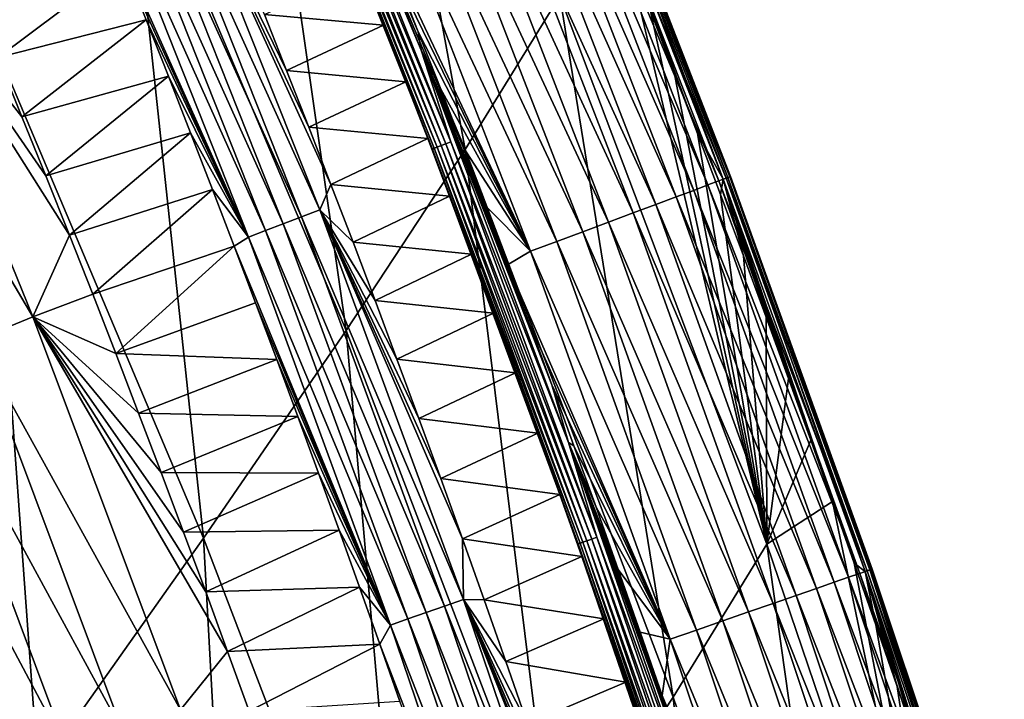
# Model space of a CAD drawing. Header units: millimetres. Extents: x -300 to 300, y -500 to 500.
# Tile 947 of 988: x 249 to 267, y 354 to 366. Entities that reach past the tile are written whole.
import ezdxf

# ---------------------------------------------------------------- set-up
doc = ezdxf.new("R2010")
doc.units = ezdxf.units.MM
doc.header["$LTSCALE"] = 81.481481
for name, color, linetype in [('19', 7, 'CONTINUOUS'), ('23', 7, 'CONTINUOUS'), ('26', 7, 'CONTINUOUS'), ('27', 7, 'CONTINUOUS'), ('29', 7, 'CONTINUOUS'), ('30', 7, 'CONTINUOUS'), ('32', 7, 'CONTINUOUS')]:
    doc.layers.add(name, color=color, linetype=linetype)

msp = doc.modelspace()

# ---------------------------------------------------------------- linework, layer by layer
at = {"layer": '19', "color": 7, "linetype": 'CONTINUOUS'}
for points in [[(257.308, 363.863, 15.264), (254.996, 376.413, 10.303), (253.224, 373.568, 15.341), (257.308, 363.863, 15.264)], [(259.062, 366.709, 10.254), (254.996, 376.413, 10.303), (257.308, 363.863, 15.264), (259.062, 366.709, 10.254)], [(255.101, 360.508, 20.017), (253.224, 373.568, 15.341), (251.011, 370.194, 20.118), (255.101, 360.508, 20.017)], [(257.308, 363.863, 15.264), (253.224, 373.568, 15.341), (255.101, 360.508, 20.017), (257.308, 363.863, 15.264)], [(252.456, 356.657, 24.52), (251.011, 370.194, 20.118), (248.369, 366.305, 24.643), (252.456, 356.657, 24.52)], [(255.101, 360.508, 20.017), (251.011, 370.194, 20.118), (252.456, 356.657, 24.52), (255.101, 360.508, 20.017)], [(259.062, 366.709, 10.254), (262.896, 356.548, 10.205), (260.299, 367.552, 6.706), (259.062, 366.709, 10.254)], [(260.299, 367.552, 6.706), (262.896, 356.548, 10.205), (260.742, 366.422, 6.7), (260.299, 367.552, 6.706)], [(261.163, 353.709, 15.188), (259.062, 366.709, 10.254), (257.308, 363.863, 15.264), (261.163, 353.709, 15.188)], [(262.896, 356.548, 10.205), (259.062, 366.709, 10.254), (261.163, 353.709, 15.188), (262.896, 356.548, 10.205)], [(260.742, 366.422, 6.7), (262.896, 356.548, 10.205), (261.18, 365.291, 6.693), (260.742, 366.422, 6.7)], [(249.388, 352.32, 28.779), (248.369, 366.305, 24.643), (245.315, 361.912, 28.921), (249.388, 352.32, 28.779)], [(252.456, 356.657, 24.52), (248.369, 366.305, 24.643), (249.388, 352.32, 28.779), (252.456, 356.657, 24.52)], [(261.18, 365.291, 6.693), (262.896, 356.548, 10.205), (261.613, 364.158, 6.686), (261.18, 365.291, 6.693)], [(261.613, 364.158, 6.686), (262.896, 356.548, 10.205), (262.042, 363.024, 6.679), (261.613, 364.158, 6.686)], [(258.966, 350.381, 19.916), (257.308, 363.863, 15.264), (255.101, 360.508, 20.017), (258.966, 350.381, 19.916)], [(261.163, 353.709, 15.188), (257.308, 363.863, 15.264), (258.966, 350.381, 19.916), (261.163, 353.709, 15.188)], [(262.042, 363.024, 6.679), (262.896, 356.548, 10.205), (262.466, 361.889, 6.672), (262.042, 363.024, 6.679)], [(249.388, 352.32, 28.779), (245.315, 361.912, 28.921), (245.911, 347.509, 32.802), (249.388, 352.32, 28.779)], [(262.466, 361.889, 6.672), (262.896, 356.548, 10.205), (262.886, 360.752, 6.666), (262.466, 361.889, 6.672)], [(262.886, 360.752, 6.666), (262.896, 356.548, 10.205), (263.301, 359.614, 6.659), (262.886, 360.752, 6.666)], [(256.319, 346.575, 24.398), (255.101, 360.508, 20.017), (252.456, 356.657, 24.52), (256.319, 346.575, 24.398)], [(258.966, 350.381, 19.916), (255.101, 360.508, 20.017), (256.319, 346.575, 24.398), (258.966, 350.381, 19.916)], [(263.301, 359.614, 6.659), (262.896, 356.548, 10.205), (263.712, 358.475, 6.652), (263.301, 359.614, 6.659)], [(263.712, 358.475, 6.652), (262.896, 356.548, 10.205), (264.118, 357.335, 6.645), (263.712, 358.475, 6.652)], [(262.896, 356.548, 10.205), (266.505, 345.923, 10.157), (264.118, 357.335, 6.645), (262.896, 356.548, 10.205)], [(264.118, 357.335, 6.645), (266.505, 345.923, 10.157), (264.52, 356.193, 6.638), (264.118, 357.335, 6.645)], [(253.24, 342.302, 28.639), (252.456, 356.657, 24.52), (249.388, 352.32, 28.779), (253.24, 342.302, 28.639)], [(256.319, 346.575, 24.398), (252.456, 356.657, 24.52), (253.24, 342.302, 28.639), (256.319, 346.575, 24.398)], [(264.794, 343.099, 15.113), (262.896, 356.548, 10.205), (261.163, 353.709, 15.188), (264.794, 343.099, 15.113)], [(266.505, 345.923, 10.157), (262.896, 356.548, 10.205), (264.794, 343.099, 15.113), (266.505, 345.923, 10.157)], [(264.52, 356.193, 6.638), (266.505, 345.923, 10.157), (264.918, 355.05, 6.631), (264.52, 356.193, 6.638)], [(264.918, 355.05, 6.631), (266.505, 345.923, 10.157), (265.312, 353.906, 6.624), (264.918, 355.05, 6.631)], [(265.312, 353.906, 6.624), (266.505, 345.923, 10.157), (265.701, 352.761, 6.617), (265.312, 353.906, 6.624)], [(262.608, 339.805, 19.818), (261.163, 353.709, 15.188), (258.966, 350.381, 19.916), (262.608, 339.805, 19.818)], [(264.794, 343.099, 15.113), (261.163, 353.709, 15.188), (262.608, 339.805, 19.818), (264.794, 343.099, 15.113)]]:
    msp.add_3dface(points, dxfattribs=at)
at = {"layer": '23', "color": 7, "linetype": 'CONTINUOUS'}
for points in [[(248.644, 365.564, 2.782), (248.192, 366.657, 2.783), (250.974, 367.31, 1.077), (248.644, 365.564, 2.782)], [(251.393, 366.264, 1.079), (248.644, 365.564, 2.782), (250.974, 367.31, 1.077), (251.393, 366.264, 1.079)], [(249.09, 364.469, 2.78), (248.644, 365.564, 2.782), (251.393, 366.264, 1.079), (249.09, 364.469, 2.78)], [(251.807, 365.218, 1.08), (249.09, 364.469, 2.78), (251.393, 366.264, 1.079), (251.807, 365.218, 1.08)], [(249.532, 363.373, 2.778), (249.09, 364.469, 2.78), (251.807, 365.218, 1.08), (249.532, 363.373, 2.778)], [(252.217, 364.171, 1.082), (249.532, 363.373, 2.778), (251.807, 365.218, 1.08), (252.217, 364.171, 1.082)], [(249.969, 362.276, 2.776), (249.532, 363.373, 2.778), (252.217, 364.171, 1.082), (249.969, 362.276, 2.776)], [(252.623, 363.122, 1.083), (249.969, 362.276, 2.776), (252.217, 364.171, 1.082), (252.623, 363.122, 1.083)], [(250.402, 361.177, 2.774), (249.969, 362.276, 2.776), (252.623, 363.122, 1.083), (250.402, 361.177, 2.774)], [(253.025, 362.072, 1.085), (250.402, 361.177, 2.774), (252.623, 363.122, 1.083), (253.025, 362.072, 1.085)], [(250.829, 360.077, 2.772), (250.402, 361.177, 2.774), (253.025, 362.072, 1.085), (250.829, 360.077, 2.772)], [(253.422, 361.021, 1.086), (250.829, 360.077, 2.772), (253.025, 362.072, 1.085), (253.422, 361.021, 1.086)], [(253.816, 359.969, 1.088), (250.829, 360.077, 2.772), (253.422, 361.021, 1.086), (253.816, 359.969, 1.088)], [(251.253, 358.976, 2.769), (250.829, 360.077, 2.772), (253.816, 359.969, 1.088), (251.253, 358.976, 2.769)], [(254.205, 358.915, 1.09), (251.253, 358.976, 2.769), (253.816, 359.969, 1.088), (254.205, 358.915, 1.09)], [(251.672, 357.873, 2.767), (251.253, 358.976, 2.769), (254.205, 358.915, 1.09), (251.672, 357.873, 2.767)], [(254.59, 357.861, 1.091), (251.672, 357.873, 2.767), (254.205, 358.915, 1.09), (254.59, 357.861, 1.091)], [(252.086, 356.77, 2.765), (251.672, 357.873, 2.767), (254.59, 357.861, 1.091), (252.086, 356.77, 2.765)], [(254.971, 356.805, 1.093), (252.086, 356.77, 2.765), (254.59, 357.861, 1.091), (254.971, 356.805, 1.093)], [(252.496, 355.665, 2.763), (252.086, 356.77, 2.765), (254.971, 356.805, 1.093), (252.496, 355.665, 2.763)], [(255.349, 355.748, 1.094), (252.496, 355.665, 2.763), (254.971, 356.805, 1.093), (255.349, 355.748, 1.094)], [(252.902, 354.559, 2.761), (252.496, 355.665, 2.763), (255.349, 355.748, 1.094), (252.902, 354.559, 2.761)], [(255.722, 354.691, 1.096), (252.902, 354.559, 2.761), (255.349, 355.748, 1.094), (255.722, 354.691, 1.096)], [(253.303, 353.452, 2.758), (252.902, 354.559, 2.761), (255.722, 354.691, 1.096), (253.303, 353.452, 2.758)], [(256.092, 353.632, 1.098), (253.303, 353.452, 2.758), (255.722, 354.691, 1.096), (256.092, 353.632, 1.098)]]:
    msp.add_3dface(points, dxfattribs=at)
at = {"layer": '26', "color": 7, "linetype": 'CONTINUOUS'}
for points in [[(246.366, 367.963, 3.555), (249.294, 360.762, 3.554), (245.319, 367.5, 4.423), (246.366, 367.963, 3.555)], [(248.644, 365.564, 2.782), (249.09, 364.469, 2.78), (246.366, 367.963, 3.555), (248.644, 365.564, 2.782)], [(249.09, 364.469, 2.78), (249.532, 363.373, 2.778), (246.366, 367.963, 3.555), (249.09, 364.469, 2.78)], [(249.532, 363.373, 2.778), (249.969, 362.276, 2.776), (246.366, 367.963, 3.555), (249.532, 363.373, 2.778)], [(246.366, 367.963, 3.555), (249.969, 362.276, 2.776), (249.294, 360.762, 3.554), (246.366, 367.963, 3.555)], [(245.319, 367.5, 4.423), (249.294, 360.762, 3.554), (248.233, 360.325, 4.433), (245.319, 367.5, 4.423)], [(249.969, 362.276, 2.776), (250.402, 361.177, 2.774), (249.294, 360.762, 3.554), (249.969, 362.276, 2.776)], [(250.402, 361.177, 2.774), (250.829, 360.077, 2.772), (249.294, 360.762, 3.554), (250.402, 361.177, 2.774)], [(249.294, 360.762, 3.554), (252.032, 353.477, 3.551), (248.233, 360.325, 4.433), (249.294, 360.762, 3.554)], [(250.829, 360.077, 2.772), (251.253, 358.976, 2.769), (249.294, 360.762, 3.554), (250.829, 360.077, 2.772)], [(251.253, 358.976, 2.769), (251.672, 357.873, 2.767), (249.294, 360.762, 3.554), (251.253, 358.976, 2.769)], [(251.672, 357.873, 2.767), (252.086, 356.77, 2.765), (249.294, 360.762, 3.554), (251.672, 357.873, 2.767)], [(252.086, 356.77, 2.765), (252.496, 355.665, 2.763), (249.294, 360.762, 3.554), (252.086, 356.77, 2.765)], [(252.496, 355.665, 2.763), (252.902, 354.559, 2.761), (249.294, 360.762, 3.554), (252.496, 355.665, 2.763)], [(249.294, 360.762, 3.554), (252.902, 354.559, 2.761), (252.032, 353.477, 3.551), (249.294, 360.762, 3.554)], [(248.233, 360.325, 4.433), (250.959, 353.066, 4.443), (247.232, 359.912, 5.396), (248.233, 360.325, 4.433)], [(248.233, 360.325, 4.433), (252.032, 353.477, 3.551), (250.959, 353.066, 4.443), (248.233, 360.325, 4.433)], [(247.232, 359.912, 5.396), (249.948, 352.678, 5.419), (246.298, 359.525, 6.435), (247.232, 359.912, 5.396)], [(247.232, 359.912, 5.396), (250.959, 353.066, 4.443), (249.948, 352.678, 5.419), (247.232, 359.912, 5.396)], [(246.298, 359.525, 6.435), (249.948, 352.678, 5.419), (249.006, 352.314, 6.471), (246.298, 359.525, 6.435)], [(252.902, 354.559, 2.761), (253.303, 353.452, 2.758), (252.032, 353.477, 3.551), (252.902, 354.559, 2.761)]]:
    msp.add_3dface(points, dxfattribs=at)
at = {"layer": '27', "color": 7, "linetype": 'CONTINUOUS'}
for points in [[(262.142, 363.329, 4.057), (259.208, 370.498, 3.518), (259.339, 370.551, 4.09), (262.142, 363.329, 4.057)], [(259.267, 370.523, 6.257), (262.086, 363.309, 6.214), (259.363, 370.561, 5.752), (259.267, 370.523, 6.257)], [(260.742, 366.422, 6.7), (261.18, 365.291, 6.693), (259.267, 370.523, 6.257), (260.742, 366.422, 6.7)], [(261.18, 365.291, 6.693), (261.613, 364.158, 6.686), (259.267, 370.523, 6.257), (261.18, 365.291, 6.693)], [(259.267, 370.523, 6.257), (261.613, 364.158, 6.686), (262.086, 363.309, 6.214), (259.267, 370.523, 6.257)], [(262.213, 363.356, 4.624), (259.339, 370.551, 4.09), (259.405, 370.578, 4.661), (262.213, 363.356, 4.624)], [(262.142, 363.329, 4.057), (259.339, 370.551, 4.09), (262.213, 363.356, 4.624), (262.142, 363.329, 4.057)], [(262.178, 363.344, 5.711), (259.412, 370.581, 5.218), (259.363, 370.561, 5.752), (262.178, 363.344, 5.711)], [(262.086, 363.309, 6.214), (262.178, 363.344, 5.711), (259.363, 370.561, 5.752), (262.086, 363.309, 6.214)], [(262.223, 363.36, 5.178), (259.405, 370.578, 4.661), (259.412, 370.581, 5.218), (262.223, 363.36, 5.178)], [(262.213, 363.356, 4.624), (259.405, 370.578, 4.661), (262.223, 363.36, 5.178), (262.213, 363.356, 4.624)], [(262.223, 363.36, 5.178), (259.412, 370.581, 5.218), (262.178, 363.344, 5.711), (262.223, 363.36, 5.178)], [(261.806, 363.203, 2.931), (258.75, 370.313, 2.418), (259.011, 370.418, 2.956), (261.806, 363.203, 2.931)], [(262.007, 363.279, 3.488), (259.011, 370.418, 2.956), (259.208, 370.498, 3.518), (262.007, 363.279, 3.488)], [(261.806, 363.203, 2.931), (259.011, 370.418, 2.956), (262.007, 363.279, 3.488), (261.806, 363.203, 2.931)], [(262.007, 363.279, 3.488), (259.208, 370.498, 3.518), (262.142, 363.329, 4.057), (262.007, 363.279, 3.488)], [(261.217, 362.983, 1.899), (258.055, 370.032, 1.461), (258.429, 370.183, 1.916), (261.217, 362.983, 1.899)], [(261.542, 363.104, 2.397), (258.429, 370.183, 1.916), (258.75, 370.313, 2.418), (261.542, 363.104, 2.397)], [(261.217, 362.983, 1.899), (258.429, 370.183, 1.916), (261.542, 363.104, 2.397), (261.217, 362.983, 1.899)], [(261.542, 363.104, 2.397), (258.75, 370.313, 2.418), (261.806, 363.203, 2.931), (261.542, 363.104, 2.397)], [(260.84, 362.841, 1.448), (257.637, 369.863, 1.063), (258.055, 370.032, 1.461), (260.84, 362.841, 1.448)], [(260.84, 362.841, 1.448), (258.055, 370.032, 1.461), (261.217, 362.983, 1.899), (260.84, 362.841, 1.448)], [(260.419, 362.684, 1.054), (257.187, 369.681, 0.727), (257.637, 369.863, 1.063), (260.419, 362.684, 1.054)], [(260.419, 362.684, 1.054), (257.637, 369.863, 1.063), (260.84, 362.841, 1.448), (260.419, 362.684, 1.054)], [(259.965, 362.514, 0.721), (256.715, 369.491, 0.456), (257.187, 369.681, 0.727), (259.965, 362.514, 0.721)], [(259.965, 362.514, 0.721), (257.187, 369.681, 0.727), (260.419, 362.684, 1.054), (259.965, 362.514, 0.721)], [(259.49, 362.337, 0.453), (256.232, 369.296, 0.252), (256.715, 369.491, 0.456), (259.49, 362.337, 0.453)], [(259.49, 362.337, 0.453), (256.715, 369.491, 0.456), (259.965, 362.514, 0.721), (259.49, 362.337, 0.453)], [(259.005, 362.155, 0.25), (255.75, 369.101, 0.111), (256.232, 369.296, 0.252), (259.005, 362.155, 0.25)], [(259.005, 362.155, 0.25), (256.232, 369.296, 0.252), (259.49, 362.337, 0.453), (259.005, 362.155, 0.25)], [(258.519, 361.974, 0.11), (255.606, 368.141, 0.031), (255.75, 369.101, 0.111), (258.519, 361.974, 0.11)], [(258.519, 361.974, 0.11), (255.75, 369.101, 0.111), (259.005, 362.155, 0.25), (258.519, 361.974, 0.11)], [(256.022, 367.097, 0.031), (255.606, 368.141, 0.031), (258.519, 361.974, 0.11), (256.022, 367.097, 0.031)], [(256.437, 366.043, 0.031), (256.022, 367.097, 0.031), (258.519, 361.974, 0.11), (256.437, 366.043, 0.031)], [(256.852, 364.979, 0.031), (256.437, 366.043, 0.031), (258.519, 361.974, 0.11), (256.852, 364.979, 0.031)], [(257.266, 363.904, 0.031), (256.852, 364.979, 0.031), (258.519, 361.974, 0.11), (257.266, 363.904, 0.031)], [(261.613, 364.158, 6.686), (262.042, 363.024, 6.679), (262.086, 363.309, 6.214), (261.613, 364.158, 6.686)], [(257.679, 362.82, 0.031), (257.266, 363.904, 0.031), (258.519, 361.974, 0.11), (257.679, 362.82, 0.031)], [(264.62, 356.004, 3.458), (261.806, 363.203, 2.931), (262.007, 363.279, 3.488), (264.62, 356.004, 3.458)], [(264.759, 356.052, 4.022), (262.007, 363.279, 3.488), (262.142, 363.329, 4.057), (264.759, 356.052, 4.022)], [(264.62, 356.004, 3.458), (262.007, 363.279, 3.488), (264.759, 356.052, 4.022), (264.62, 356.004, 3.458)], [(262.042, 363.024, 6.679), (262.466, 361.889, 6.672), (262.086, 363.309, 6.214), (262.042, 363.024, 6.679)], [(262.086, 363.309, 6.214), (264.718, 356.04, 6.17), (262.178, 363.344, 5.711), (262.086, 363.309, 6.214)], [(262.466, 361.889, 6.672), (262.886, 360.752, 6.666), (262.086, 363.309, 6.214), (262.466, 361.889, 6.672)], [(262.886, 360.752, 6.666), (263.301, 359.614, 6.659), (262.086, 363.309, 6.214), (262.886, 360.752, 6.666)], [(263.301, 359.614, 6.659), (263.712, 358.475, 6.652), (262.086, 363.309, 6.214), (263.301, 359.614, 6.659)], [(263.712, 358.475, 6.652), (264.118, 357.335, 6.645), (262.086, 363.309, 6.214), (263.712, 358.475, 6.652)], [(264.118, 357.335, 6.645), (264.52, 356.193, 6.638), (262.086, 363.309, 6.214), (264.118, 357.335, 6.645)], [(262.086, 363.309, 6.214), (264.52, 356.193, 6.638), (264.718, 356.04, 6.17), (262.086, 363.309, 6.214)], [(264.834, 356.079, 4.586), (262.142, 363.329, 4.057), (262.213, 363.356, 4.624), (264.834, 356.079, 4.586)], [(264.759, 356.052, 4.022), (262.142, 363.329, 4.057), (264.834, 356.079, 4.586), (264.759, 356.052, 4.022)], [(264.807, 356.07, 5.668), (262.223, 363.36, 5.178), (262.178, 363.344, 5.711), (264.807, 356.07, 5.668)], [(264.718, 356.04, 6.17), (264.807, 356.07, 5.668), (262.178, 363.344, 5.711), (264.718, 356.04, 6.17)], [(264.848, 356.084, 5.138), (262.213, 363.356, 4.624), (262.223, 363.36, 5.178), (264.848, 356.084, 5.138)], [(264.834, 356.079, 4.586), (262.213, 363.356, 4.624), (264.848, 356.084, 5.138), (264.834, 356.079, 4.586)], [(264.848, 356.084, 5.138), (262.223, 363.36, 5.178), (264.807, 356.07, 5.668), (264.848, 356.084, 5.138)], [(264.147, 355.84, 2.375), (261.217, 362.983, 1.899), (261.542, 363.104, 2.397), (264.147, 355.84, 2.375)], [(264.415, 355.933, 2.905), (261.542, 363.104, 2.397), (261.806, 363.203, 2.931), (264.415, 355.933, 2.905)], [(264.147, 355.84, 2.375), (261.542, 363.104, 2.397), (264.415, 355.933, 2.905), (264.147, 355.84, 2.375)], [(264.415, 355.933, 2.905), (261.806, 363.203, 2.931), (264.62, 356.004, 3.458), (264.415, 355.933, 2.905)], [(263.819, 355.726, 1.882), (260.84, 362.841, 1.448), (261.217, 362.983, 1.899), (263.819, 355.726, 1.882)], [(263.819, 355.726, 1.882), (261.217, 362.983, 1.899), (264.147, 355.84, 2.375), (263.819, 355.726, 1.882)], [(258.091, 361.724, 0.031), (257.679, 362.82, 0.031), (258.519, 361.974, 0.11), (258.091, 361.724, 0.031)], [(263.016, 355.447, 1.044), (259.965, 362.514, 0.721), (260.419, 362.684, 1.054), (263.016, 355.447, 1.044)], [(263.439, 355.594, 1.435), (260.419, 362.684, 1.054), (260.84, 362.841, 1.448), (263.439, 355.594, 1.435)], [(263.016, 355.447, 1.044), (260.419, 362.684, 1.054), (263.439, 355.594, 1.435), (263.016, 355.447, 1.044)], [(263.439, 355.594, 1.435), (260.84, 362.841, 1.448), (263.819, 355.726, 1.882), (263.439, 355.594, 1.435)], [(262.56, 355.289, 0.714), (259.49, 362.337, 0.453), (259.965, 362.514, 0.721), (262.56, 355.289, 0.714)], [(262.56, 355.289, 0.714), (259.965, 362.514, 0.721), (263.016, 355.447, 1.044), (262.56, 355.289, 0.714)], [(262.082, 355.123, 0.449), (259.005, 362.155, 0.25), (259.49, 362.337, 0.453), (262.082, 355.123, 0.449)], [(262.082, 355.123, 0.449), (259.49, 362.337, 0.453), (262.56, 355.289, 0.714), (262.082, 355.123, 0.449)], [(261.595, 354.954, 0.248), (258.519, 361.974, 0.11), (259.005, 362.155, 0.25), (261.595, 354.954, 0.248)], [(261.595, 354.954, 0.248), (259.005, 362.155, 0.25), (262.082, 355.123, 0.449), (261.595, 354.954, 0.248)], [(261.107, 354.785, 0.109), (258.091, 361.724, 0.031), (258.519, 361.974, 0.11), (261.107, 354.785, 0.109)], [(261.107, 354.785, 0.109), (258.519, 361.974, 0.11), (261.595, 354.954, 0.248), (261.107, 354.785, 0.109)], [(258.502, 360.618, 0.031), (258.091, 361.724, 0.031), (261.107, 354.785, 0.109), (258.502, 360.618, 0.031)], [(258.913, 359.5, 0.031), (258.502, 360.618, 0.031), (261.107, 354.785, 0.109), (258.913, 359.5, 0.031)], [(259.323, 358.371, 0.031), (258.913, 359.5, 0.031), (261.107, 354.785, 0.109), (259.323, 358.371, 0.031)], [(259.732, 357.231, 0.031), (259.323, 358.371, 0.031), (261.107, 354.785, 0.109), (259.732, 357.231, 0.031)], [(260.141, 356.079, 0.031), (259.732, 357.231, 0.031), (261.107, 354.785, 0.109), (260.141, 356.079, 0.031)], [(264.52, 356.193, 6.638), (264.918, 355.05, 6.631), (264.718, 356.04, 6.17), (264.52, 356.193, 6.638)], [(260.549, 354.914, 0.031), (260.141, 356.079, 0.031), (261.107, 354.785, 0.109), (260.549, 354.914, 0.031)], [(266.851, 348.611, 2.878), (264.147, 355.84, 2.375), (264.415, 355.933, 2.905), (266.851, 348.611, 2.878)], [(267.059, 348.678, 3.426), (264.415, 355.933, 2.905), (264.62, 356.004, 3.458), (267.059, 348.678, 3.426)], [(266.851, 348.611, 2.878), (264.415, 355.933, 2.905), (267.059, 348.678, 3.426), (266.851, 348.611, 2.878)], [(267.202, 348.724, 3.987), (264.62, 356.004, 3.458), (264.759, 356.052, 4.022), (267.202, 348.724, 3.987)], [(267.059, 348.678, 3.426), (264.62, 356.004, 3.458), (267.202, 348.724, 3.987), (267.059, 348.678, 3.426)], [(264.718, 356.04, 6.17), (267.179, 348.717, 6.125), (264.807, 356.07, 5.668), (264.718, 356.04, 6.17)], [(264.918, 355.05, 6.631), (265.312, 353.906, 6.624), (264.718, 356.04, 6.17), (264.918, 355.05, 6.631)], [(265.312, 353.906, 6.624), (265.701, 352.761, 6.617), (264.718, 356.04, 6.17), (265.312, 353.906, 6.624)], [(265.701, 352.761, 6.617), (266.086, 351.614, 6.609), (264.718, 356.04, 6.17), (265.701, 352.761, 6.617)], [(266.086, 351.614, 6.609), (266.468, 350.467, 6.602), (264.718, 356.04, 6.17), (266.086, 351.614, 6.609)], [(266.468, 350.467, 6.602), (266.845, 349.318, 6.595), (264.718, 356.04, 6.17), (266.468, 350.467, 6.602)], [(264.718, 356.04, 6.17), (266.845, 349.318, 6.595), (267.179, 348.717, 6.125), (264.718, 356.04, 6.17)], [(267.282, 348.75, 4.547), (264.759, 356.052, 4.022), (264.834, 356.079, 4.586), (267.282, 348.75, 4.547)], [(267.202, 348.724, 3.987), (264.759, 356.052, 4.022), (267.282, 348.75, 4.547), (267.202, 348.724, 3.987)], [(267.264, 348.745, 5.624), (264.848, 356.084, 5.138), (264.807, 356.07, 5.668), (267.264, 348.745, 5.624)], [(267.179, 348.717, 6.125), (267.264, 348.745, 5.624), (264.807, 356.07, 5.668), (267.179, 348.717, 6.125)], [(267.3, 348.756, 5.096), (264.834, 356.079, 4.586), (264.848, 356.084, 5.138), (267.3, 348.756, 5.096)], [(267.282, 348.75, 4.547), (264.834, 356.079, 4.586), (267.3, 348.756, 5.096), (267.282, 348.75, 4.547)], [(267.3, 348.756, 5.096), (264.848, 356.084, 5.138), (267.264, 348.745, 5.624), (267.3, 348.756, 5.096)], [(266.58, 348.523, 2.353), (263.819, 355.726, 1.882), (264.147, 355.84, 2.375), (266.58, 348.523, 2.353)], [(266.58, 348.523, 2.353), (264.147, 355.84, 2.375), (266.851, 348.611, 2.878), (266.58, 348.523, 2.353)], [(265.867, 348.293, 1.422), (263.016, 355.447, 1.044), (263.439, 355.594, 1.435), (265.867, 348.293, 1.422)], [(266.249, 348.417, 1.864), (263.439, 355.594, 1.435), (263.819, 355.726, 1.882), (266.249, 348.417, 1.864)], [(265.867, 348.293, 1.422), (263.439, 355.594, 1.435), (266.249, 348.417, 1.864), (265.867, 348.293, 1.422)], [(266.249, 348.417, 1.864), (263.819, 355.726, 1.882), (266.58, 348.523, 2.353), (266.249, 348.417, 1.864)], [(265.441, 348.156, 1.035), (262.56, 355.289, 0.714), (263.016, 355.447, 1.044), (265.441, 348.156, 1.035)], [(265.441, 348.156, 1.035), (263.016, 355.447, 1.044), (265.867, 348.293, 1.422), (265.441, 348.156, 1.035)], [(264.984, 348.009, 0.708), (262.082, 355.123, 0.449), (262.56, 355.289, 0.714), (264.984, 348.009, 0.708)], [(264.984, 348.009, 0.708), (262.56, 355.289, 0.714), (265.441, 348.156, 1.035), (264.984, 348.009, 0.708)], [(264.505, 347.854, 0.445), (261.595, 354.954, 0.248), (262.082, 355.123, 0.449), (264.505, 347.854, 0.445)], [(264.505, 347.854, 0.445), (262.082, 355.123, 0.449), (264.984, 348.009, 0.708), (264.505, 347.854, 0.445)], [(260.956, 353.738, 0.031), (260.549, 354.914, 0.031), (261.107, 354.785, 0.109), (260.956, 353.738, 0.031)], [(264.016, 347.697, 0.246), (261.107, 354.785, 0.109), (261.595, 354.954, 0.248), (264.016, 347.697, 0.246)], [(264.016, 347.697, 0.246), (261.595, 354.954, 0.248), (264.505, 347.854, 0.445), (264.016, 347.697, 0.246)], [(263.527, 347.539, 0.108), (260.956, 353.738, 0.031), (261.107, 354.785, 0.109), (263.527, 347.539, 0.108)], [(263.527, 347.539, 0.108), (261.107, 354.785, 0.109), (264.016, 347.697, 0.246), (263.527, 347.539, 0.108)], [(261.363, 352.549, 0.031), (260.956, 353.738, 0.031), (263.527, 347.539, 0.108), (261.363, 352.549, 0.031)]]:
    msp.add_3dface(points, dxfattribs=at)
at = {"layer": '29', "color": 7, "linetype": 'CONTINUOUS'}
for points in [[(255.795, 366.163, 0.5), (253.584, 366.365, 0.5), (255.383, 367.205, 0.5), (255.795, 366.163, 0.5)], [(253.997, 365.323, 0.5), (253.584, 366.365, 0.5), (255.795, 366.163, 0.5), (253.997, 365.323, 0.5)], [(256.204, 365.117, 0.5), (253.997, 365.323, 0.5), (255.795, 366.163, 0.5), (256.204, 365.117, 0.5)], [(254.408, 364.272, 0.5), (253.997, 365.323, 0.5), (256.204, 365.117, 0.5), (254.408, 364.272, 0.5)], [(256.611, 364.063, 0.5), (254.408, 364.272, 0.5), (256.204, 365.117, 0.5), (256.611, 364.063, 0.5)], [(254.818, 363.212, 0.5), (254.408, 364.272, 0.5), (256.611, 364.063, 0.5), (254.818, 363.212, 0.5)], [(257.018, 362.998, 0.5), (254.818, 363.212, 0.5), (256.611, 364.063, 0.5), (257.018, 362.998, 0.5)], [(255.227, 362.142, 0.5), (254.818, 363.212, 0.5), (257.018, 362.998, 0.5), (255.227, 362.142, 0.5)], [(257.425, 361.921, 0.5), (255.227, 362.142, 0.5), (257.018, 362.998, 0.5), (257.425, 361.921, 0.5)], [(255.635, 361.063, 0.5), (255.227, 362.142, 0.5), (257.425, 361.921, 0.5), (255.635, 361.063, 0.5)], [(257.833, 360.83, 0.5), (255.635, 361.063, 0.5), (257.425, 361.921, 0.5), (257.833, 360.83, 0.5)], [(256.042, 359.974, 0.5), (255.635, 361.063, 0.5), (257.833, 360.83, 0.5), (256.042, 359.974, 0.5)], [(258.241, 359.723, 0.5), (256.042, 359.974, 0.5), (257.833, 360.83, 0.5), (258.241, 359.723, 0.5)], [(256.447, 358.875, 0.5), (256.042, 359.974, 0.5), (258.241, 359.723, 0.5), (256.447, 358.875, 0.5)], [(258.651, 358.601, 0.5), (256.447, 358.875, 0.5), (258.241, 359.723, 0.5), (258.651, 358.601, 0.5)], [(256.852, 357.765, 0.5), (256.447, 358.875, 0.5), (258.651, 358.601, 0.5), (256.852, 357.765, 0.5)], [(259.06, 357.464, 0.5), (256.852, 357.765, 0.5), (258.651, 358.601, 0.5), (259.06, 357.464, 0.5)], [(257.256, 356.645, 0.5), (256.852, 357.765, 0.5), (259.06, 357.464, 0.5), (257.256, 356.645, 0.5)], [(259.469, 356.318, 0.5), (257.256, 356.645, 0.5), (259.06, 357.464, 0.5), (259.469, 356.318, 0.5)], [(257.659, 355.514, 0.5), (257.256, 356.645, 0.5), (259.469, 356.318, 0.5), (257.659, 355.514, 0.5)], [(259.876, 355.161, 0.5), (257.659, 355.514, 0.5), (259.469, 356.318, 0.5), (259.876, 355.161, 0.5)], [(258.061, 354.371, 0.5), (257.659, 355.514, 0.5), (259.876, 355.161, 0.5), (258.061, 354.371, 0.5)], [(260.282, 353.991, 0.5), (258.061, 354.371, 0.5), (259.876, 355.161, 0.5), (260.282, 353.991, 0.5)], [(258.463, 353.216, 0.5), (258.061, 354.371, 0.5), (260.282, 353.991, 0.5), (258.463, 353.216, 0.5)], [(260.689, 352.809, 0.5), (258.463, 353.216, 0.5), (260.282, 353.991, 0.5), (260.689, 352.809, 0.5)]]:
    msp.add_3dface(points, dxfattribs=at)
at = {"layer": '30', "color": 7, "linetype": 'CONTINUOUS'}
for points in [[(256.022, 367.097, 0.031), (256.437, 366.043, 0.031), (253.568, 372.901, 0.028), (256.022, 367.097, 0.031)], [(256.437, 366.043, 0.031), (256.491, 365.703, 0.028), (253.568, 372.901, 0.028), (256.437, 366.043, 0.031)], [(256.491, 365.703, 0.028), (254.147, 371.255, 0.042), (253.568, 372.901, 0.028), (256.491, 365.703, 0.028)], [(257.042, 364.001, 0.042), (254.054, 371.217, 0.079), (254.147, 371.255, 0.042), (257.042, 364.001, 0.042)], [(257.042, 364.001, 0.042), (254.147, 371.255, 0.042), (256.491, 365.703, 0.028), (257.042, 364.001, 0.042)], [(256.734, 363.883, 0.307), (253.81, 371.116, 0.404), (253.843, 371.129, 0.307), (256.734, 363.883, 0.307)], [(256.701, 363.87, 0.404), (254.14, 370.278, 0.5), (253.81, 371.116, 0.404), (256.701, 363.87, 0.404)], [(256.701, 363.87, 0.404), (253.81, 371.116, 0.404), (256.734, 363.883, 0.307), (256.701, 363.87, 0.404)], [(256.788, 363.904, 0.216), (253.843, 371.129, 0.307), (253.896, 371.151, 0.216), (256.788, 363.904, 0.216)], [(256.734, 363.883, 0.307), (253.843, 371.129, 0.307), (256.788, 363.904, 0.216), (256.734, 363.883, 0.307)], [(256.861, 363.932, 0.138), (253.896, 371.151, 0.216), (253.968, 371.181, 0.138), (256.861, 363.932, 0.138)], [(256.788, 363.904, 0.216), (253.896, 371.151, 0.216), (256.861, 363.932, 0.138), (256.788, 363.904, 0.216)], [(256.948, 363.965, 0.079), (253.968, 371.181, 0.138), (254.054, 371.217, 0.079), (256.948, 363.965, 0.079)], [(256.861, 363.932, 0.138), (253.968, 371.181, 0.138), (256.948, 363.965, 0.079), (256.861, 363.932, 0.138)], [(256.948, 363.965, 0.079), (254.054, 371.217, 0.079), (257.042, 364.001, 0.042), (256.948, 363.965, 0.079)], [(254.552, 369.271, 0.5), (254.14, 370.278, 0.5), (256.701, 363.87, 0.404), (254.552, 369.271, 0.5)], [(254.967, 368.245, 0.5), (254.552, 369.271, 0.5), (256.701, 363.87, 0.404), (254.967, 368.245, 0.5)], [(255.383, 367.205, 0.5), (254.967, 368.245, 0.5), (256.701, 363.87, 0.404), (255.383, 367.205, 0.5)], [(255.795, 366.163, 0.5), (255.383, 367.205, 0.5), (256.701, 363.87, 0.404), (255.795, 366.163, 0.5)], [(256.204, 365.117, 0.5), (255.795, 366.163, 0.5), (256.701, 363.87, 0.404), (256.204, 365.117, 0.5)], [(256.437, 366.043, 0.031), (256.852, 364.979, 0.031), (256.491, 365.703, 0.028), (256.437, 366.043, 0.031)], [(256.852, 364.979, 0.031), (257.266, 363.904, 0.031), (256.491, 365.703, 0.028), (256.852, 364.979, 0.031)], [(257.266, 363.904, 0.031), (257.679, 362.82, 0.031), (256.491, 365.703, 0.028), (257.266, 363.904, 0.031)], [(257.679, 362.82, 0.031), (258.091, 361.724, 0.031), (256.491, 365.703, 0.028), (257.679, 362.82, 0.031)], [(258.091, 361.724, 0.031), (258.502, 360.618, 0.031), (256.491, 365.703, 0.028), (258.091, 361.724, 0.031)], [(258.502, 360.618, 0.031), (258.913, 359.5, 0.031), (256.491, 365.703, 0.028), (258.502, 360.618, 0.031)], [(258.913, 359.5, 0.031), (259.224, 358.431, 0.028), (256.491, 365.703, 0.028), (258.913, 359.5, 0.031)], [(259.224, 358.431, 0.028), (257.042, 364.001, 0.042), (256.491, 365.703, 0.028), (259.224, 358.431, 0.028)], [(256.611, 364.063, 0.5), (256.204, 365.117, 0.5), (256.701, 363.87, 0.404), (256.611, 364.063, 0.5)], [(257.018, 362.998, 0.5), (256.611, 364.063, 0.5), (256.701, 363.87, 0.404), (257.018, 362.998, 0.5)], [(259.651, 356.64, 0.079), (256.861, 363.932, 0.138), (256.948, 363.965, 0.079), (259.651, 356.64, 0.079)], [(259.746, 356.673, 0.042), (256.948, 363.965, 0.079), (257.042, 364.001, 0.042), (259.746, 356.673, 0.042)], [(259.651, 356.64, 0.079), (256.948, 363.965, 0.079), (259.746, 356.673, 0.042), (259.651, 356.64, 0.079)], [(259.746, 356.673, 0.042), (257.042, 364.001, 0.042), (259.224, 358.431, 0.028), (259.746, 356.673, 0.042)], [(259.435, 356.563, 0.307), (256.701, 363.87, 0.404), (256.734, 363.883, 0.307), (259.435, 356.563, 0.307)], [(259.402, 356.551, 0.404), (257.018, 362.998, 0.5), (256.701, 363.87, 0.404), (259.402, 356.551, 0.404)], [(259.402, 356.551, 0.404), (256.701, 363.87, 0.404), (259.435, 356.563, 0.307), (259.402, 356.551, 0.404)], [(259.49, 356.583, 0.216), (256.734, 363.883, 0.307), (256.788, 363.904, 0.216), (259.49, 356.583, 0.216)], [(259.435, 356.563, 0.307), (256.734, 363.883, 0.307), (259.49, 356.583, 0.216), (259.435, 356.563, 0.307)], [(259.563, 356.609, 0.138), (256.788, 363.904, 0.216), (256.861, 363.932, 0.138), (259.563, 356.609, 0.138)], [(259.49, 356.583, 0.216), (256.788, 363.904, 0.216), (259.563, 356.609, 0.138), (259.49, 356.583, 0.216)], [(259.563, 356.609, 0.138), (256.861, 363.932, 0.138), (259.651, 356.64, 0.079), (259.563, 356.609, 0.138)], [(257.425, 361.921, 0.5), (257.018, 362.998, 0.5), (259.402, 356.551, 0.404), (257.425, 361.921, 0.5)], [(257.833, 360.83, 0.5), (257.425, 361.921, 0.5), (259.402, 356.551, 0.404), (257.833, 360.83, 0.5)], [(258.241, 359.723, 0.5), (257.833, 360.83, 0.5), (259.402, 356.551, 0.404), (258.241, 359.723, 0.5)], [(258.651, 358.601, 0.5), (258.241, 359.723, 0.5), (259.402, 356.551, 0.404), (258.651, 358.601, 0.5)], [(258.913, 359.5, 0.031), (259.323, 358.371, 0.031), (259.224, 358.431, 0.028), (258.913, 359.5, 0.031)], [(259.06, 357.464, 0.5), (258.651, 358.601, 0.5), (259.402, 356.551, 0.404), (259.06, 357.464, 0.5)], [(259.323, 358.371, 0.031), (259.732, 357.231, 0.031), (259.224, 358.431, 0.028), (259.323, 358.371, 0.031)], [(259.732, 357.231, 0.031), (260.141, 356.079, 0.031), (259.224, 358.431, 0.028), (259.732, 357.231, 0.031)], [(260.141, 356.079, 0.031), (260.549, 354.914, 0.031), (259.224, 358.431, 0.028), (260.141, 356.079, 0.031)], [(260.549, 354.914, 0.031), (260.956, 353.738, 0.031), (259.224, 358.431, 0.028), (260.549, 354.914, 0.031)], [(260.956, 353.738, 0.031), (261.363, 352.549, 0.031), (259.224, 358.431, 0.028), (260.956, 353.738, 0.031)], [(261.363, 352.549, 0.031), (261.769, 351.346, 0.031), (259.224, 358.431, 0.028), (261.363, 352.549, 0.031)], [(261.769, 351.346, 0.031), (261.776, 351.092, 0.028), (259.224, 358.431, 0.028), (261.769, 351.346, 0.031)], [(261.776, 351.092, 0.028), (259.746, 356.673, 0.042), (259.224, 358.431, 0.028), (261.776, 351.092, 0.028)], [(259.469, 356.318, 0.5), (259.06, 357.464, 0.5), (259.402, 356.551, 0.404), (259.469, 356.318, 0.5)], [(262.271, 349.28, 0.042), (259.651, 356.64, 0.079), (259.746, 356.673, 0.042), (262.271, 349.28, 0.042)], [(262.271, 349.28, 0.042), (259.746, 356.673, 0.042), (261.776, 351.092, 0.028), (262.271, 349.28, 0.042)], [(261.958, 349.178, 0.307), (259.402, 356.551, 0.404), (259.435, 356.563, 0.307), (261.958, 349.178, 0.307)], [(261.924, 349.166, 0.404), (259.469, 356.318, 0.5), (259.402, 356.551, 0.404), (261.924, 349.166, 0.404)], [(261.924, 349.166, 0.404), (259.402, 356.551, 0.404), (261.958, 349.178, 0.307), (261.924, 349.166, 0.404)], [(262.013, 349.196, 0.216), (259.435, 356.563, 0.307), (259.49, 356.583, 0.216), (262.013, 349.196, 0.216)], [(261.958, 349.178, 0.307), (259.435, 356.563, 0.307), (262.013, 349.196, 0.216), (261.958, 349.178, 0.307)], [(262.087, 349.22, 0.138), (259.49, 356.583, 0.216), (259.563, 356.609, 0.138), (262.087, 349.22, 0.138)], [(262.013, 349.196, 0.216), (259.49, 356.583, 0.216), (262.087, 349.22, 0.138), (262.013, 349.196, 0.216)], [(262.176, 349.249, 0.079), (259.563, 356.609, 0.138), (259.651, 356.64, 0.079), (262.176, 349.249, 0.079)], [(262.087, 349.22, 0.138), (259.563, 356.609, 0.138), (262.176, 349.249, 0.079), (262.087, 349.22, 0.138)], [(262.176, 349.249, 0.079), (259.651, 356.64, 0.079), (262.271, 349.28, 0.042), (262.176, 349.249, 0.079)], [(259.876, 355.161, 0.5), (259.469, 356.318, 0.5), (261.924, 349.166, 0.404), (259.876, 355.161, 0.5)], [(260.282, 353.991, 0.5), (259.876, 355.161, 0.5), (261.924, 349.166, 0.404), (260.282, 353.991, 0.5)], [(260.689, 352.809, 0.5), (260.282, 353.991, 0.5), (261.924, 349.166, 0.404), (260.689, 352.809, 0.5)]]:
    msp.add_3dface(points, dxfattribs=at)
at = {"layer": '32', "color": 7, "linetype": 'CONTINUOUS'}
for points in [[(254.614, 362.742, 0.516), (251.427, 369.766, 0.565), (251.763, 369.905, 0.516), (254.614, 362.742, 0.516)], [(253.584, 366.365, 0.5), (253.997, 365.323, 0.5), (251.763, 369.905, 0.516), (253.584, 366.365, 0.5)], [(253.997, 365.323, 0.5), (254.408, 364.272, 0.5), (251.763, 369.905, 0.516), (253.997, 365.323, 0.5)], [(254.408, 364.272, 0.5), (254.818, 363.212, 0.5), (251.763, 369.905, 0.516), (254.408, 364.272, 0.5)], [(254.818, 363.212, 0.5), (254.614, 362.742, 0.516), (251.763, 369.905, 0.516), (254.818, 363.212, 0.5)], [(253.935, 362.482, 0.65), (250.774, 369.496, 0.763), (251.097, 369.629, 0.648), (253.935, 362.482, 0.65)], [(254.272, 362.611, 0.566), (251.097, 369.629, 0.648), (251.427, 369.766, 0.565), (254.272, 362.611, 0.566)], [(253.935, 362.482, 0.65), (251.097, 369.629, 0.648), (254.272, 362.611, 0.566), (253.935, 362.482, 0.65)], [(254.272, 362.611, 0.566), (251.427, 369.766, 0.565), (254.614, 362.742, 0.516), (254.272, 362.611, 0.566)], [(253.606, 362.357, 0.767), (250.464, 369.367, 0.909), (250.774, 369.496, 0.763), (253.606, 362.357, 0.767)], [(253.606, 362.357, 0.767), (250.774, 369.496, 0.763), (253.935, 362.482, 0.65), (253.606, 362.357, 0.767)], [(253.29, 362.236, 0.916), (250.551, 368.353, 1.076), (250.464, 369.367, 0.909), (253.29, 362.236, 0.916)], [(253.29, 362.236, 0.916), (250.464, 369.367, 0.909), (253.606, 362.357, 0.767), (253.29, 362.236, 0.916)], [(250.974, 367.31, 1.077), (250.551, 368.353, 1.076), (253.29, 362.236, 0.916), (250.974, 367.31, 1.077)], [(251.393, 366.264, 1.079), (250.974, 367.31, 1.077), (253.29, 362.236, 0.916), (251.393, 366.264, 1.079)], [(251.807, 365.218, 1.08), (251.393, 366.264, 1.079), (253.29, 362.236, 0.916), (251.807, 365.218, 1.08)], [(252.217, 364.171, 1.082), (251.807, 365.218, 1.08), (253.29, 362.236, 0.916), (252.217, 364.171, 1.082)], [(252.623, 363.122, 1.083), (252.217, 364.171, 1.082), (253.29, 362.236, 0.916), (252.623, 363.122, 1.083)], [(253.025, 362.072, 1.085), (252.623, 363.122, 1.083), (253.29, 362.236, 0.916), (253.025, 362.072, 1.085)], [(254.818, 363.212, 0.5), (255.227, 362.142, 0.5), (254.614, 362.742, 0.516), (254.818, 363.212, 0.5)], [(257.272, 355.523, 0.516), (254.272, 362.611, 0.566), (254.614, 362.742, 0.516), (257.272, 355.523, 0.516)], [(255.227, 362.142, 0.5), (255.635, 361.063, 0.5), (254.614, 362.742, 0.516), (255.227, 362.142, 0.5)], [(255.635, 361.063, 0.5), (256.042, 359.974, 0.5), (254.614, 362.742, 0.516), (255.635, 361.063, 0.5)], [(256.042, 359.974, 0.5), (256.447, 358.875, 0.5), (254.614, 362.742, 0.516), (256.042, 359.974, 0.5)], [(256.447, 358.875, 0.5), (256.852, 357.765, 0.5), (254.614, 362.742, 0.516), (256.447, 358.875, 0.5)], [(256.852, 357.765, 0.5), (257.256, 356.645, 0.5), (254.614, 362.742, 0.516), (256.852, 357.765, 0.5)], [(257.256, 356.645, 0.5), (257.272, 355.523, 0.516), (254.614, 362.742, 0.516), (257.256, 356.645, 0.5)], [(256.924, 355.399, 0.567), (253.935, 362.482, 0.65), (254.272, 362.611, 0.566), (256.924, 355.399, 0.567)], [(256.924, 355.399, 0.567), (254.272, 362.611, 0.566), (257.272, 355.523, 0.516), (256.924, 355.399, 0.567)], [(256.245, 355.159, 0.772), (253.29, 362.236, 0.916), (253.606, 362.357, 0.767), (256.245, 355.159, 0.772)], [(256.58, 355.278, 0.653), (253.606, 362.357, 0.767), (253.935, 362.482, 0.65), (256.58, 355.278, 0.653)], [(256.245, 355.159, 0.772), (253.606, 362.357, 0.767), (256.58, 355.278, 0.653), (256.245, 355.159, 0.772)], [(256.58, 355.278, 0.653), (253.935, 362.482, 0.65), (256.924, 355.399, 0.567), (256.58, 355.278, 0.653)], [(255.924, 355.045, 0.924), (253.025, 362.072, 1.085), (253.29, 362.236, 0.916), (255.924, 355.045, 0.924)], [(255.924, 355.045, 0.924), (253.29, 362.236, 0.916), (256.245, 355.159, 0.772), (255.924, 355.045, 0.924)], [(253.422, 361.021, 1.086), (253.025, 362.072, 1.085), (255.924, 355.045, 0.924), (253.422, 361.021, 1.086)], [(253.816, 359.969, 1.088), (253.422, 361.021, 1.086), (255.924, 355.045, 0.924), (253.816, 359.969, 1.088)], [(254.205, 358.915, 1.09), (253.816, 359.969, 1.088), (255.924, 355.045, 0.924), (254.205, 358.915, 1.09)], [(254.59, 357.861, 1.091), (254.205, 358.915, 1.09), (255.924, 355.045, 0.924), (254.59, 357.861, 1.091)], [(254.971, 356.805, 1.093), (254.59, 357.861, 1.091), (255.924, 355.045, 0.924), (254.971, 356.805, 1.093)], [(255.349, 355.748, 1.094), (254.971, 356.805, 1.093), (255.924, 355.045, 0.924), (255.349, 355.748, 1.094)], [(257.256, 356.645, 0.5), (257.659, 355.514, 0.5), (257.272, 355.523, 0.516), (257.256, 356.645, 0.5)], [(255.722, 354.691, 1.096), (255.349, 355.748, 1.094), (255.924, 355.045, 0.924), (255.722, 354.691, 1.096)], [(259.396, 348.134, 0.569), (256.58, 355.278, 0.653), (256.924, 355.399, 0.567), (259.396, 348.134, 0.569)], [(259.75, 348.25, 0.517), (256.924, 355.399, 0.567), (257.272, 355.523, 0.516), (259.75, 348.25, 0.517)], [(259.396, 348.134, 0.569), (256.924, 355.399, 0.567), (259.75, 348.25, 0.517), (259.396, 348.134, 0.569)], [(257.659, 355.514, 0.5), (258.061, 354.371, 0.5), (257.272, 355.523, 0.516), (257.659, 355.514, 0.5)], [(258.061, 354.371, 0.5), (258.463, 353.216, 0.5), (257.272, 355.523, 0.516), (258.061, 354.371, 0.5)], [(258.463, 353.216, 0.5), (258.863, 352.049, 0.5), (257.272, 355.523, 0.516), (258.463, 353.216, 0.5)], [(258.863, 352.049, 0.5), (259.263, 350.87, 0.5), (257.272, 355.523, 0.516), (258.863, 352.049, 0.5)], [(259.263, 350.87, 0.5), (259.663, 349.678, 0.5), (257.272, 355.523, 0.516), (259.263, 350.87, 0.5)], [(259.663, 349.678, 0.5), (260.062, 348.472, 0.5), (257.272, 355.523, 0.516), (259.663, 349.678, 0.5)], [(260.062, 348.472, 0.5), (259.75, 348.25, 0.517), (257.272, 355.523, 0.516), (260.062, 348.472, 0.5)], [(259.046, 348.019, 0.656), (256.245, 355.159, 0.772), (256.58, 355.278, 0.653), (259.046, 348.019, 0.656)], [(259.046, 348.019, 0.656), (256.58, 355.278, 0.653), (259.396, 348.134, 0.569), (259.046, 348.019, 0.656)], [(258.38, 347.8, 0.932), (255.722, 354.691, 1.096), (255.924, 355.045, 0.924), (258.38, 347.8, 0.932)], [(258.706, 347.907, 0.778), (255.924, 355.045, 0.924), (256.245, 355.159, 0.772), (258.706, 347.907, 0.778)], [(258.38, 347.8, 0.932), (255.924, 355.045, 0.924), (258.706, 347.907, 0.778), (258.38, 347.8, 0.932)], [(258.706, 347.907, 0.778), (256.245, 355.159, 0.772), (259.046, 348.019, 0.656), (258.706, 347.907, 0.778)], [(256.092, 353.632, 1.098), (255.722, 354.691, 1.096), (258.38, 347.8, 0.932), (256.092, 353.632, 1.098)]]:
    msp.add_3dface(points, dxfattribs=at)

doc.saveas('drawing.dxf')
